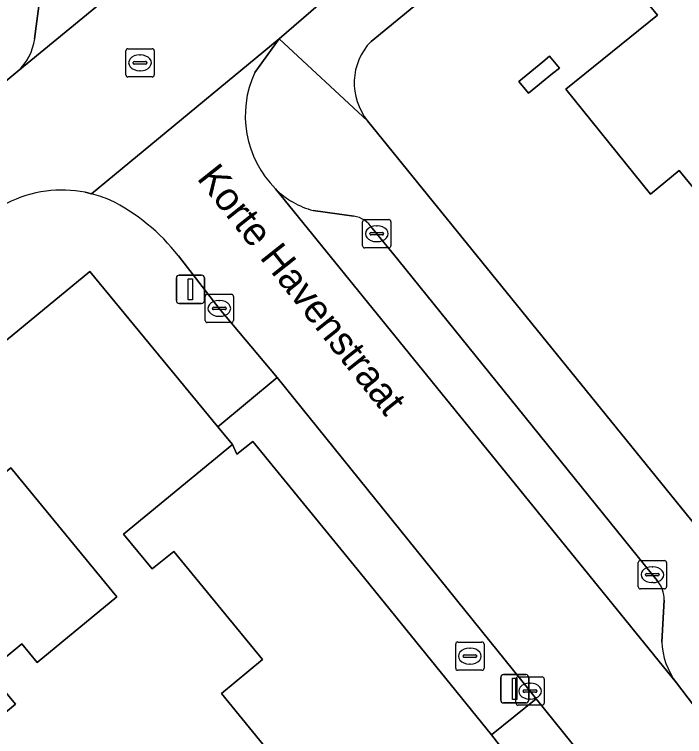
# Model space of a CAD drawing. Extents: x 161771 to 163125, y 382475 to 383179.
# Drawn here: x 162051.56 to 162075.22, y 383001.03 to 383026.55 of the extents above; entities that cross this region are included whole.
import ezdxf

# ---------------------------------------------------------------- set-up
doc = ezdxf.new("R2010")
doc.units = 0
for name, color, linetype in [('IMGEO_Brandkraan', 7, 'Continuous'), ('IMGEO_Erf', 7, 'Continuous'), ('IMGEO_Kolk', 7, 'Continuous'), ('IMGEO_Lichtmast', 7, 'Continuous'), ('IMGEO_Openbare_ruimte_label', 7, 'Continuous'), ('IMGEO_Pand', 7, 'Continuous'), ('IMGEO_Parkeervlak_open', 7, 'Continuous'), ('IMGEO_Rijbaan_lokaal_open', 7, 'Continuous'), ('IMGEO_Rioolput', 7, 'Continuous'), ('IMGEO_Voetpad_open', 7, 'Continuous')]:
    doc.layers.add(name, color=color, linetype=linetype)

msp = doc.modelspace()

# ---------------------------------------------------------------- linework, layer by layer
at = {"layer": 'IMGEO_Brandkraan'}
for p, q in [((162067.213, 383004.375), (162068.065, 383004.375)), ((162067.138, 383003.449), (162067.138, 383004.301)), ((162067.626, 383004.155), (162067.651, 383004.155)), ((162068.139, 383004.301), (162068.139, 383003.449)), ((162067.397, 383003.869), (162067.397, 383003.881)), ((162067.44, 383003.918), (162067.838, 383003.918)), ((162067.881, 383003.881), (162067.881, 383003.869)), ((162067.835, 383003.832), (162067.437, 383003.832)), ((162068.065, 383003.375), (162067.213, 383003.375)), ((162067.649, 383003.595), (162067.624, 383003.595))]:
    msp.add_line(p, q, dxfattribs=at)
for points in [[(162067.213, 383004.375), (162068.065, 383004.375)], [(162067.138, 383003.449), (162067.138, 383004.301)], [(162068.139, 383004.301), (162068.139, 383003.449)], [(162068.065, 383003.375), (162067.213, 383003.375)]]:
    msp.add_lwpolyline(points, dxfattribs=at)
for centre, radius, start, end in [((162067.215, 383004.299), 0.0765, 91.552, 178.448), ((162067.215, 383004.299), 0.0765, 91.552, 178.448), ((162068.063, 383004.299), 0.0765, 1.552, 88.448), ((162068.063, 383004.299), 0.0765, 1.552, 88.448), ((162067.437, 383003.878), 0.0403, 85.8775, 175.7526), ((162067.434, 383003.868), 0.0366, 178.938, 274.7102), ((162067.838, 383003.875), 0.043, 264.8664, 352.4533), ((162067.842, 383003.88), 0.0386, 1.7309, 96.639), ((162067.215, 383003.451), 0.0765, 181.552, 268.448), ((162067.215, 383003.451), 0.0765, 181.552, 268.448), ((162068.063, 383003.451), 0.0765, 271.552, 358.448), ((162068.063, 383003.451), 0.0765, 271.552, 358.448)]:
    msp.add_arc(centre, radius, start, end, dxfattribs=at)
for centre, major_axis, ratio, start_param, end_param in [((162067.625, 383003.875), (-0.387, 0.002), 0.722429, 4.712389, 7.853982), ((162067.65, 383003.875), (-0.39, 0.002), 0.717154, 1.570796, 4.712389)]:
    msp.add_ellipse(centre, major_axis=major_axis, ratio=ratio, start_param=start_param, end_param=end_param, dxfattribs=at)
at = {"layer": 'IMGEO_Erf'}
for points in [[(162080.66, 383005.283), (162096.826, 383018.482), (162095.439, 383020.209), (162094.634, 383019.547), (162086.938, 383013.218), (162082.626, 383009.673), (162080.03, 383012.852), (162079.828, 383013.1), (162076.998, 383016.566), (162078.017, 383017.385), (162075.026, 383021.032), (162074.019, 383020.194), (162073.721, 383020.563), (162071.024, 383023.906), (162074.269, 383026.524), (162073.459, 383027.528), (162076.947, 383030.383), (162077.195, 383030.585), (162083.063, 383035.388), (162080.276, 383038.84), (162064.148, 383025.596)], [(162064.029, 383022.789), (162077.904, 383005.666)], [(162048.953, 383000), (162051.587, 383002.174), (162050.63, 383003.336), (162051.82, 383004.316), (162052.363, 383003.656), (162055.173, 383005.97), (162051.422, 383010.524), (162049.003, 383008.531), (162046.723, 383011.3)], [(162069.245, 383000), (162068.408, 383001.095), (162063.767, 383006.819), (162059.969, 383011.46), (162059.411, 383011.017), (162059.251, 383011.352), (162055.409, 383008.188), (162056.421, 383006.959), (162057.181, 383007.574), (162060.321, 383003.76), (162058.863, 383002.559), (162060.947, 383000)]]:
    msp.add_lwpolyline(points, dxfattribs=at)
msp.add_lwpolyline([(162070.211, 383024.87), (162070.457, 383025.071), (162070.804, 383024.655), (162070.559, 383024.458), (162069.707, 383023.773), (162069.366, 383024.178)], close=True, dxfattribs=at)
msp.add_arc((162065.676, 383024.125), 2.121, 136.0896, 219.0553, dxfattribs=at)
at = {"layer": 'IMGEO_Kolk'}
for p, q in [((162063.851, 383018.374), (162063.851, 383019.226)), ((162063.926, 383019.3), (162064.778, 383019.3)), ((162064.852, 383019.226), (162064.852, 383018.374)), ((162064.339, 383019.08), (162064.364, 383019.08)), ((162064.11, 383018.794), (162064.11, 383018.806)), ((162064.548, 383018.757), (162064.15, 383018.757)), ((162064.153, 383018.843), (162064.551, 383018.843)), ((162064.594, 383018.806), (162064.594, 383018.794)), ((162064.362, 383018.52), (162064.337, 383018.52)), ((162064.778, 383018.3), (162063.926, 383018.3)), ((162058.365, 383016.662), (162059.217, 383016.662)), ((162058.29, 383015.736), (162058.29, 383016.588)), ((162058.778, 383016.442), (162058.803, 383016.442)), ((162059.291, 383016.588), (162059.291, 383015.736)), ((162058.549, 383016.156), (162058.549, 383016.168)), ((162058.987, 383016.119), (162058.589, 383016.119)), ((162058.592, 383016.205), (162058.99, 383016.205)), ((162059.033, 383016.168), (162059.033, 383016.156)), ((162058.801, 383015.882), (162058.776, 383015.882)), ((162059.217, 383015.662), (162058.365, 383015.662)), ((162073.66, 383007.253), (162074.512, 383007.253)), ((162073.585, 383006.327), (162073.585, 383007.179)), ((162074.073, 383007.033), (162074.098, 383007.033)), ((162074.586, 383007.179), (162074.586, 383006.327)), ((162073.844, 383006.747), (162073.844, 383006.759)), ((162074.282, 383006.71), (162073.884, 383006.71)), ((162073.887, 383006.796), (162074.285, 383006.796)), ((162074.328, 383006.759), (162074.328, 383006.747)), ((162074.096, 383006.473), (162074.071, 383006.473)), ((162074.512, 383006.253), (162073.66, 383006.253)), ((162069.34, 383003.14), (162070.192, 383003.14)), ((162069.265, 383002.214), (162069.265, 383003.066)), ((162069.753, 383002.92), (162069.778, 383002.92)), ((162070.266, 383003.066), (162070.266, 383002.214)), ((162069.524, 383002.634), (162069.524, 383002.646)), ((162069.962, 383002.597), (162069.564, 383002.597)), ((162069.567, 383002.683), (162069.965, 383002.683)), ((162070.008, 383002.646), (162070.008, 383002.634)), ((162069.776, 383002.36), (162069.751, 383002.36)), ((162070.192, 383002.14), (162069.34, 383002.14))]:
    msp.add_line(p, q, dxfattribs=at)
for points in [[(162063.851, 383018.374), (162063.851, 383019.226)], [(162063.926, 383019.3), (162064.778, 383019.3)], [(162064.852, 383019.226), (162064.852, 383018.374)], [(162064.778, 383018.3), (162063.926, 383018.3)], [(162058.365, 383016.662), (162059.217, 383016.662)], [(162058.29, 383015.736), (162058.29, 383016.588)], [(162059.291, 383016.588), (162059.291, 383015.736)], [(162059.217, 383015.662), (162058.365, 383015.662)], [(162073.66, 383007.253), (162074.512, 383007.253)], [(162073.585, 383006.327), (162073.585, 383007.179)], [(162074.586, 383007.179), (162074.586, 383006.327)], [(162074.512, 383006.253), (162073.66, 383006.253)], [(162069.34, 383003.14), (162070.192, 383003.14)], [(162069.265, 383002.214), (162069.265, 383003.066)], [(162070.266, 383003.066), (162070.266, 383002.214)], [(162070.192, 383002.14), (162069.34, 383002.14)]]:
    msp.add_lwpolyline(points, dxfattribs=at)
for centre, radius, start, end in [((162063.928, 383019.224), 0.0765, 91.552, 178.448), ((162063.928, 383019.224), 0.0765, 91.552, 178.448), ((162064.776, 383019.224), 0.0765, 1.552, 88.448), ((162064.776, 383019.224), 0.0765, 1.552, 88.448), ((162064.15, 383018.803), 0.0403, 85.8775, 175.7526), ((162064.147, 383018.793), 0.0366, 178.938, 274.7102), ((162064.551, 383018.8), 0.043, 264.8664, 352.4533), ((162064.555, 383018.805), 0.0386, 1.7309, 96.639), ((162063.928, 383018.376), 0.0765, 181.552, 268.448), ((162063.928, 383018.376), 0.0765, 181.552, 268.448), ((162064.776, 383018.376), 0.0765, 271.552, 358.448), ((162064.776, 383018.376), 0.0765, 271.552, 358.448), ((162058.367, 383016.586), 0.0765, 91.552, 178.448), ((162058.367, 383016.586), 0.0765, 91.552, 178.448), ((162059.215, 383016.586), 0.0765, 1.552, 88.448), ((162059.215, 383016.586), 0.0765, 1.552, 88.448), ((162058.589, 383016.165), 0.0403, 85.8775, 175.7526), ((162058.586, 383016.155), 0.0366, 178.938, 274.7102), ((162058.99, 383016.162), 0.043, 264.8664, 352.4533), ((162058.994, 383016.167), 0.0386, 1.7309, 96.639), ((162058.367, 383015.738), 0.0765, 181.552, 268.448), ((162058.367, 383015.738), 0.0765, 181.552, 268.448), ((162059.215, 383015.738), 0.0765, 271.552, 358.448), ((162059.215, 383015.738), 0.0765, 271.552, 358.448), ((162073.662, 383007.177), 0.0765, 91.552, 178.448), ((162073.662, 383007.177), 0.0765, 91.552, 178.448), ((162074.51, 383007.177), 0.0765, 1.552, 88.448), ((162074.51, 383007.177), 0.0765, 1.552, 88.448), ((162073.884, 383006.756), 0.0403, 85.8775, 175.7526), ((162073.881, 383006.746), 0.0366, 178.938, 274.7102), ((162074.285, 383006.753), 0.043, 264.8664, 352.4533), ((162074.289, 383006.758), 0.0386, 1.7309, 96.639), ((162073.662, 383006.329), 0.0765, 181.552, 268.448), ((162073.662, 383006.329), 0.0765, 181.552, 268.448), ((162074.51, 383006.329), 0.0765, 271.552, 358.448), ((162074.51, 383006.329), 0.0765, 271.552, 358.448), ((162069.342, 383003.064), 0.0765, 91.552, 178.448), ((162069.342, 383003.064), 0.0765, 91.552, 178.448), ((162070.19, 383003.064), 0.0765, 1.552, 88.448), ((162070.19, 383003.064), 0.0765, 1.552, 88.448), ((162069.564, 383002.643), 0.0403, 85.8775, 175.7526), ((162069.561, 383002.633), 0.0366, 178.938, 274.7102), ((162069.965, 383002.64), 0.043, 264.8664, 352.4533), ((162069.969, 383002.645), 0.0386, 1.7309, 96.639), ((162069.342, 383002.216), 0.0765, 181.552, 268.448), ((162069.342, 383002.216), 0.0765, 181.552, 268.448), ((162070.19, 383002.216), 0.0765, 271.552, 358.448), ((162070.19, 383002.216), 0.0765, 271.552, 358.448)]:
    msp.add_arc(centre, radius, start, end, dxfattribs=at)
for centre, major_axis, ratio, start_param, end_param in [((162064.338, 383018.8), (-0.387, 0.002), 0.722429, 4.712389, 7.853982), ((162064.363, 383018.8), (-0.39, 0.002), 0.717154, 1.570796, 4.712389), ((162058.777, 383016.162), (-0.387, 0.002), 0.722429, 4.712389, 7.853982), ((162058.802, 383016.162), (-0.39, 0.002), 0.717154, 1.570796, 4.712389), ((162074.072, 383006.753), (-0.387, 0.002), 0.722429, 4.712389, 7.853982), ((162074.097, 383006.753), (-0.39, 0.002), 0.717154, 1.570796, 4.712389), ((162069.752, 383002.64), (-0.387, 0.002), 0.722429, 4.712389, 7.853982), ((162069.777, 383002.64), (-0.39, 0.002), 0.717154, 1.570796, 4.712389)]:
    msp.add_ellipse(centre, major_axis=major_axis, ratio=ratio, start_param=start_param, end_param=end_param, dxfattribs=at)
at = {"layer": 'IMGEO_Lichtmast'}
for p, q in [((162057.276, 383016.437), (162057.276, 383017.237)), ((162057.276, 383017.237), (162057.276, 383016.437)), ((162057.376, 383017.337), (162058.166, 383017.337)), ((162058.166, 383017.337), (162057.376, 383017.337)), ((162058.266, 383017.237), (162058.266, 383016.437)), ((162058.266, 383016.437), (162058.266, 383017.237)), ((162058.166, 383016.337), (162057.376, 383016.337)), ((162057.376, 383016.337), (162058.166, 383016.337)), ((162068.73, 383002.321), (162068.73, 383003.121)), ((162068.73, 383003.121), (162068.73, 383002.321)), ((162068.83, 383003.221), (162069.62, 383003.221)), ((162069.62, 383003.221), (162068.83, 383003.221)), ((162069.72, 383003.121), (162069.72, 383002.321)), ((162069.72, 383002.321), (162069.72, 383003.121)), ((162069.62, 383002.221), (162068.83, 383002.221)), ((162068.83, 383002.221), (162069.62, 383002.221))]:
    msp.add_line(p, q, dxfattribs=at)
for points in [[(162057.696, 383017.212), (162057.846, 383017.212), (162057.846, 383016.462), (162057.696, 383016.462), (162057.696, 383017.212)], [(162069.15, 383003.096), (162069.3, 383003.096), (162069.3, 383002.346), (162069.15, 383002.346), (162069.15, 383003.096)]]:
    msp.add_lwpolyline(points, dxfattribs=at)
for centre, start, end in [((162057.376, 383017.237), 90, 180), ((162057.376, 383017.237), 90, 180), ((162058.166, 383017.237), 0, 90), ((162058.166, 383017.237), 360, 90), ((162057.376, 383016.437), 180, 270), ((162057.376, 383016.437), 180, 270), ((162058.166, 383016.437), 270, 0), ((162058.166, 383016.437), 270, 0), ((162068.83, 383003.121), 90, 180), ((162068.83, 383003.121), 90, 180), ((162069.62, 383003.121), 0, 90), ((162069.62, 383003.121), 360, 90), ((162068.83, 383002.321), 180, 270), ((162068.83, 383002.321), 180, 270), ((162069.62, 383002.321), 270, 0), ((162069.62, 383002.321), 270, 0)]:
    msp.add_arc(centre, 0.1, start, end, dxfattribs=at)
at = {"layer": 'IMGEO_Pand'}
for points in [[(162077.195, 383030.585), (162076.947, 383030.383), (162073.459, 383027.528), (162074.269, 383026.524), (162071.024, 383023.906), (162073.721, 383020.563), (162074.019, 383020.194), (162075.026, 383021.032), (162078.017, 383017.385), (162076.998, 383016.566), (162079.828, 383013.1), (162080.03, 383012.852), (162082.626, 383009.673), (162086.938, 383013.218), (162094.634, 383019.547), (162095.439, 383020.209), (162090.418, 383026.404), (162089.585, 383025.726), (162088.448, 383027.121), (162089.281, 383027.801), (162090.37, 383028.688), (162088.483, 383031.005), (162087.385, 383030.153), (162083.063, 383035.388)], [(162070.211, 383024.87), (162069.366, 383024.178), (162069.707, 383023.773), (162070.559, 383024.458), (162070.804, 383024.655), (162070.457, 383025.071)]]:
    msp.add_lwpolyline(points, close=True, dxfattribs=at)
msp.add_lwpolyline([(162060.947, 383000), (162058.863, 383002.559), (162060.321, 383003.76), (162057.181, 383007.574), (162056.421, 383006.959), (162055.409, 383008.188), (162059.251, 383011.352), (162058.736, 383011.977), (162054.212, 383017.469), (162046.723, 383011.3), (162049.003, 383008.531), (162051.422, 383010.524), (162055.173, 383005.97), (162052.363, 383003.656), (162051.82, 383004.316), (162050.63, 383003.336), (162051.587, 383002.174), (162048.953, 383000)], dxfattribs=at)
at = {"layer": 'IMGEO_Parkeervlak_open'}
for points in [[(162051.68, 383024.544), (162059.815, 383031.239), (162072.291, 383041.505)], [(162052.457, 383027.119), (162052.269, 383025.688)], [(162060.777, 383020.384), (162074.935, 383002.928)], [(162063.542, 383019.418), (162062.11, 383019.621)], [(162065.096, 383017.895), (162064.19, 383018.998)], [(162074.253, 383006.545), (162074.086, 383006.753), (162065.096, 383017.895)], [(162074.418, 383004.385), (162074.498, 383005.853)]]:
    msp.add_lwpolyline(points, dxfattribs=at)
for centre, radius, start, end in [((162050.33, 383025.963), 1.959, 313.5808, 351.9349), ((162062.837, 383022.436), 2.907, 224.8975, 255.5295), ((162063.423, 383018.524), 0.902, 31.7047, 82.3969), ((162073.535, 383005.901), 0.964, 357.1247, 41.8679), ((162077.001, 383004.481), 2.585, 182.1361, 216.9372)]:
    msp.add_arc(centre, radius, start, end, dxfattribs=at)
at = {"layer": 'IMGEO_Rijbaan_lokaal_open'}
for points in [[(162054.048, 383020.265), (162054.272, 383020.215), (162060.907, 383025.687), (162062.28, 383026.873), (162074.439, 383036.776), (162081.871, 383042.895)], [(162073.373, 383042.355), (162072.467, 383041.65), (162072.291, 383041.505), (162059.815, 383031.239), (162051.68, 383024.544), (162050.186, 383023.322), (162047.037, 383020.734), (162043.486, 383017.783), (162031.244, 383007.725), (162021.857, 383000), (162013.827, 382993.391), (162000, 382981.997), (161982.948, 382967.988), (161976.457, 382962.629), (161976.35, 382962.54)], [(162060.043, 383024.503), (162060.907, 383025.687), (162054.272, 383020.215)], [(162075.535, 383002.14), (162074.935, 383002.928), (162060.777, 383020.384)], [(162057.344, 383018.025), (162058.791, 383016.162), (162060.831, 383013.724), (162069.767, 383002.64), (162069.976, 383002.366), (162071.887, 383000), (162073.055, 382998.553)]]:
    msp.add_lwpolyline(points, dxfattribs=at)
for centre, radius, start, end in [((162063.359, 383022.969), 3.653, 155.1725, 225.0355), ((162053.227, 383016.09), 4.254, 97.5001, 117.2874), ((162053.228, 383016.051), 4.294, 78.9847, 97.4354), ((162053.215, 383016.052), 4.295, 66.4397, 75.7554), ((162051.808, 383013.689), 7.032, 38.0677, 63.623)]:
    msp.add_arc(centre, radius, start, end, dxfattribs=at)
at = {"layer": 'IMGEO_Rioolput'}
for p, q in [((162055.564, 383025.339), (162056.416, 383025.339)), ((162055.489, 383024.413), (162055.489, 383025.265)), ((162055.977, 383025.119), (162056.002, 383025.119)), ((162056.49, 383025.265), (162056.49, 383024.413)), ((162055.748, 383024.833), (162055.748, 383024.845)), ((162056.186, 383024.796), (162055.788, 383024.796)), ((162055.791, 383024.882), (162056.189, 383024.882)), ((162056.232, 383024.845), (162056.232, 383024.833)), ((162056, 383024.559), (162055.975, 383024.559)), ((162056.416, 383024.339), (162055.564, 383024.339))]:
    msp.add_line(p, q, dxfattribs=at)
for points in [[(162055.564, 383025.339), (162056.416, 383025.339)], [(162055.489, 383024.413), (162055.489, 383025.265)], [(162056.49, 383025.265), (162056.49, 383024.413)], [(162056.416, 383024.339), (162055.564, 383024.339)]]:
    msp.add_lwpolyline(points, dxfattribs=at)
for centre, radius, start, end in [((162055.566, 383025.263), 0.0765, 91.552, 178.448), ((162055.566, 383025.263), 0.0765, 91.552, 178.448), ((162056.414, 383025.263), 0.0765, 1.552, 88.448), ((162056.414, 383025.263), 0.0765, 1.552, 88.448), ((162055.788, 383024.842), 0.0403, 85.8775, 175.7526), ((162055.785, 383024.832), 0.0366, 178.938, 274.7102), ((162056.189, 383024.839), 0.043, 264.8664, 352.4533), ((162056.193, 383024.844), 0.0386, 1.7309, 96.639), ((162055.566, 383024.415), 0.0765, 181.552, 268.448), ((162055.566, 383024.415), 0.0765, 181.552, 268.448), ((162056.414, 383024.415), 0.0765, 271.552, 358.448), ((162056.414, 383024.415), 0.0765, 271.552, 358.448)]:
    msp.add_arc(centre, radius, start, end, dxfattribs=at)
for centre, major_axis, ratio, start_param, end_param in [((162055.976, 383024.839), (-0.387, 0.002), 0.722429, 4.712389, 7.853982), ((162056.001, 383024.839), (-0.39, 0.002), 0.717154, 1.570796, 4.712389)]:
    msp.add_ellipse(centre, major_axis=major_axis, ratio=ratio, start_param=start_param, end_param=end_param, dxfattribs=at)
at = {"layer": 'IMGEO_Voetpad_open'}
for points in [[(162064.148, 383025.596), (162080.276, 383038.84), (162082.138, 383040.374), (162086.086, 383043.66), (162090.541, 383047.319), (162097.423, 383052.995), (162099.47, 383055.314), (162102.414, 383058.705)], [(162081.871, 383042.895), (162074.439, 383036.776), (162062.28, 383026.873), (162060.907, 383025.687), (162064.029, 383022.789)], [(162052.269, 383025.688), (162052.457, 383027.119)], [(162064.029, 383022.789), (162060.907, 383025.687), (162060.043, 383024.503)], [(162050.186, 383023.322), (162051.68, 383024.544)], [(162074.935, 383002.928), (162075.535, 383002.14), (162077.904, 383005.666), (162064.029, 383022.789)], [(162054.272, 383020.215), (162054.048, 383020.265)], [(162062.11, 383019.621), (162063.542, 383019.418)], [(162064.19, 383018.998), (162065.096, 383017.895), (162074.086, 383006.753), (162074.253, 383006.545)], [(161984.645, 382960.165), (162000, 382972.728), (162033.035, 383000), (162046.723, 383011.3), (162054.212, 383017.469), (162058.736, 383011.977), (162060.831, 383013.724), (162058.791, 383016.162), (162057.344, 383018.025)], [(162074.498, 383005.853), (162074.418, 383004.385)], [(162073.055, 382998.553), (162071.887, 383000), (162069.976, 383002.366), (162068.408, 383001.095), (162069.245, 383000), (162071.005, 382997.699), (162052.963, 382983.141), (162050.138, 382980.891), (162045.2, 382976.96), (162020.411, 382957.018), (162000, 382940.599), (161984.99, 382928.524), (161982.944, 382926.982)]]:
    msp.add_lwpolyline(points, dxfattribs=at)
msp.add_lwpolyline([(162069.976, 383002.366), (162069.767, 383002.64), (162060.831, 383013.724), (162058.736, 383011.977), (162059.251, 383011.352), (162059.411, 383011.017), (162059.969, 383011.46), (162063.767, 383006.819), (162068.408, 383001.095)], close=True, dxfattribs=at)
for centre, radius, start, end in [((162050.33, 383025.963), 1.959, 313.5808, 351.9349), ((162065.676, 383024.125), 2.121, 136.0896, 219.0553), ((162063.359, 383022.969), 3.653, 155.1725, 225.0355), ((162053.227, 383016.09), 4.254, 97.5001, 117.2874), ((162053.228, 383016.051), 4.294, 78.9847, 97.4354), ((162053.215, 383016.052), 4.295, 66.4397, 75.7554), ((162062.837, 383022.436), 2.907, 224.8975, 255.5295), ((162051.808, 383013.689), 7.032, 38.0677, 63.623), ((162063.423, 383018.524), 0.902, 31.7047, 82.3969), ((162073.535, 383005.901), 0.964, 357.1247, 41.8679), ((162077.001, 383004.481), 2.585, 182.1361, 216.9372)]:
    msp.add_arc(centre, radius, start, end, dxfattribs=at)

# ---------------------------------------------------------------- texts
at = {"layer": 'IMGEO_Openbare_ruimte_label'}
msp.add_text('Korte Havenstraat', height=1, rotation=308.4629, dxfattribs=at).set_placement((162057.972, 383020.751))

doc.saveas('drawing.dxf')
